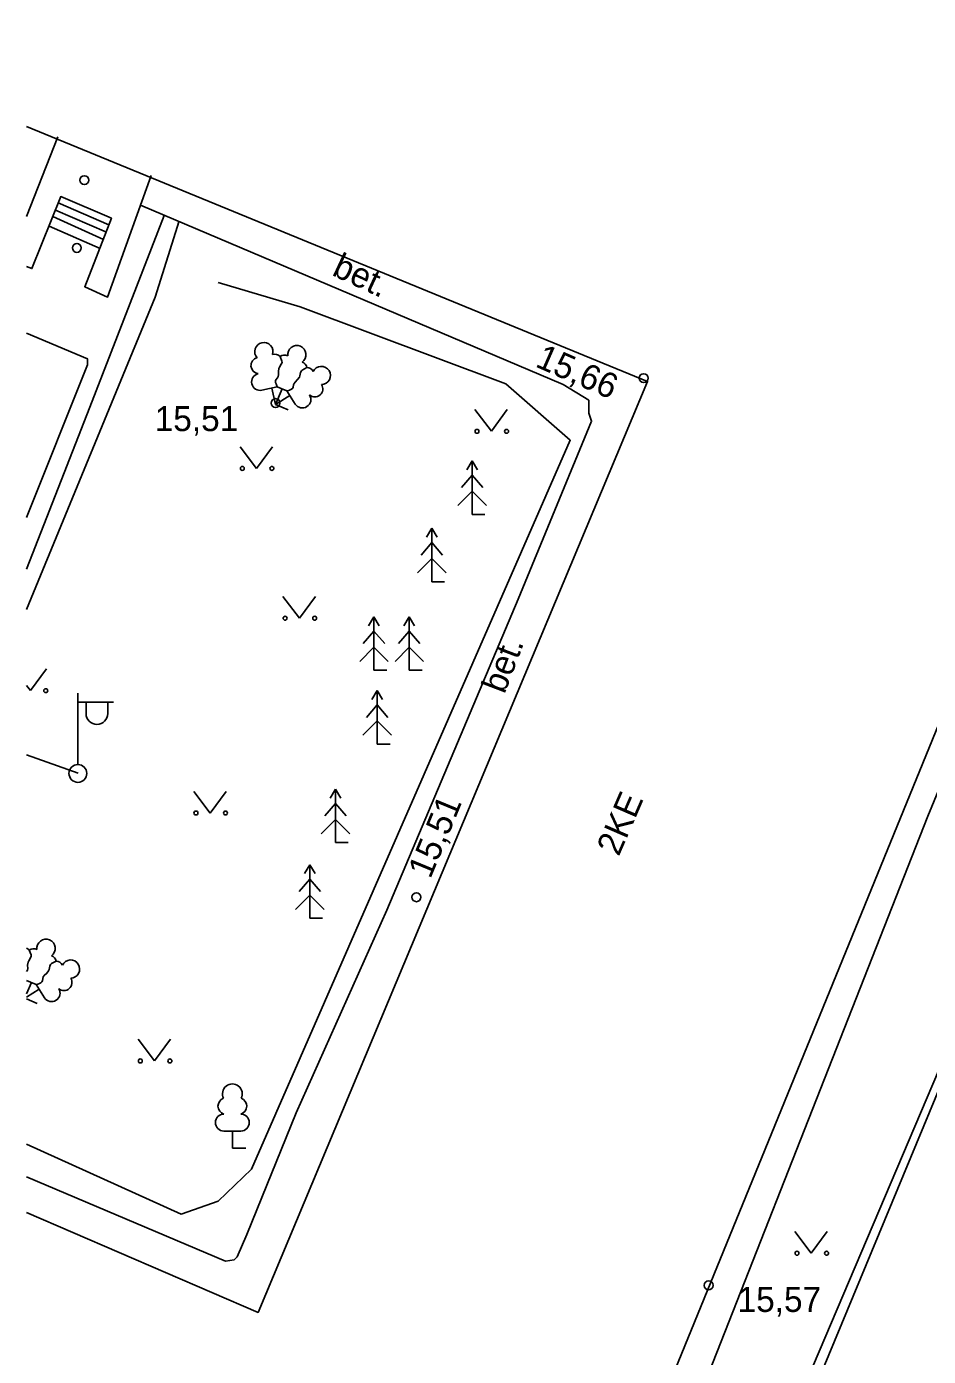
# Model space of a CAD drawing. Extents: x 713497 to 713863, y 6590062 to 6590327.
# Drawn here: x 713496.86 to 713522.14, y 6590128.19 to 6590165.46 of the extents above; entities that cross this region are included whole.
import ezdxf

# ---------------------------------------------------------------- set-up
doc = ezdxf.new("R2010")
doc.units = 0
for name, color, linetype in [('HALJASTUS', 7, 'Continuous'), ('HOONE', 7, 'Continuous'), ('HOONEDET', 7, 'Continuous'), ('KORGUS', 7, 'Continuous'), ('MPKAABEL', 7, 'Continuous'), ('POST', 7, 'Continuous'), ('PUU', 7, 'Continuous'), ('TEE', 7, 'Continuous'), ('TTRASS', 7, 'Continuous')]:
    doc.layers.add(name, color=color, linetype=linetype)

msp = doc.modelspace()

# ---------------------------------------------------------------- linework, layer by layer
at = {"layer": 'HALJASTUS'}
for p, q in [((713509.427, 6590154.727), (713509.89, 6590154.12)), ((713509.89, 6590154.12), (713510.336, 6590154.727)), ((713502.847, 6590153.687), (713503.31, 6590153.08)), ((713503.31, 6590153.08), (713503.756, 6590153.687)), ((713504.047, 6590149.487), (713504.51, 6590148.88)), ((713504.51, 6590148.88), (713504.956, 6590149.487)), ((713496.97, 6590146.85), (713497.416, 6590147.457)), ((713496.861, 6590146.992), (713496.97, 6590146.85)), ((713501.547, 6590144.027), (713502.01, 6590143.42)), ((713502.01, 6590143.42), (713502.456, 6590144.027)), ((713499.987, 6590137.077), (713500.45, 6590136.47)), ((713500.45, 6590136.47), (713500.896, 6590137.077)), ((713518.397, 6590131.687), (713518.86, 6590131.08)), ((713518.86, 6590131.08), (713519.306, 6590131.687))]:
    msp.add_line(p, q, dxfattribs=at)
msp.add_lwpolyline([(713496.861, 6590134.139), (713501.19, 6590132.18), (713502.23, 6590132.54), (713503.17, 6590133.44), (713512.1, 6590153.87), (713510.3, 6590155.45), (713504.53, 6590157.61), (713502.23, 6590158.29)], dxfattribs=at)
for centre in [(713509.489, 6590154.12), (713510.318, 6590154.12), (713502.909, 6590153.08), (713503.738, 6590153.08), (713504.109, 6590148.88), (713504.938, 6590148.88), (713497.398, 6590146.85), (713501.609, 6590143.42), (713502.438, 6590143.42), (713500.049, 6590136.47), (713500.878, 6590136.47), (713518.459, 6590131.08), (713519.288, 6590131.08)]:
    msp.add_circle(centre, 0.055, dxfattribs=at)
at = {"layer": 'HOONE'}
for points in [[(713496.861, 6590174.047), (713502.16, 6590187.13), (713514.75, 6590181.98), (713510.98, 6590172.53), (713523.55, 6590167.23), (713525.32, 6590171.2), (713531.72, 6590168.66), (713508.647, 6590112.152)], [(713496.861, 6590132.219), (713503.35, 6590129.42), (713514.27, 6590155.52), (713496.861, 6590162.668)], [(713496.861, 6590151.708), (713498.57, 6590155.98), (713498.57, 6590156.15), (713496.861, 6590156.867)]]:
    msp.add_lwpolyline(points, dxfattribs=at)
at = {"layer": 'HOONEDET'}
for points in [[(713496.861, 6590160.141), (713497.74, 6590162.37)], [(713500.35, 6590161.29), (713499.13, 6590157.88), (713498.49, 6590158.17), (713499.24, 6590160.09), (713497.82, 6590160.7), (713497.01, 6590158.68), (713496.861, 6590158.737)], [(713496.861, 6590133.218), (713502.44, 6590130.86), (713502.68, 6590130.9), (713502.76, 6590130.98), (713503.04, 6590131.61), (713504.42, 6590135.02), (713506.96, 6590140.7), (713510.64, 6590149.41), (713512.7, 6590154.4), (713512.62, 6590154.63), (713512.62, 6590154.99), (713511.9, 6590155.43), (713500.05, 6590160.46)], [(713499.17, 6590159.91), (713497.75, 6590160.52)], [(713497.6, 6590160.14), (713499.02, 6590159.5)], [(713499.1, 6590159.7), (713497.67, 6590160.32)], [(713498.92, 6590159.24), (713497.49, 6590159.87)], [(713496.861, 6590116.025), (713509.142, 6590110.933), (713513.543, 6590121.504), (713522.13, 6590143.33), (713524.66, 6590149.46), (713528.88, 6590159.51)]]:
    msp.add_lwpolyline(points, dxfattribs=at)
at = {"layer": 'KORGUS'}
for centre in [(713498.48, 6590161.16), (713498.27, 6590159.26), (713514.16, 6590155.61), (713503.84, 6590154.91), (713507.79, 6590141.06), (713515.98, 6590130.18)]:
    msp.add_circle(centre, 0.125, dxfattribs=at)
at = {"layer": 'MPKAABEL'}
for points in [[(713500.72, 6590160.17), (713498.63, 6590154.8), (713496.861, 6590150.254)], [(713496.861, 6590145.055), (713498.31, 6590144.54)]]:
    msp.add_lwpolyline(points, dxfattribs=at)
at = {"layer": 'POST'}
for p, q in [((713498.3, 6590144.78), (713498.3, 6590146.78)), ((713498.3, 6590146.53), (713499.3, 6590146.53)), ((713498.527, 6590146.209), (713498.527, 6590146.53)), ((713499.139, 6590146.209), (713499.139, 6590146.53))]:
    msp.add_line(p, q, dxfattribs=at)
msp.add_circle((713498.3, 6590144.53), 0.25, dxfattribs=at)
msp.add_arc((713498.833, 6590146.209), 0.306, 180, 0, dxfattribs=at)
at = {"layer": 'PUU'}
for p, q in [((713503.457, 6590155.272), (713503.888, 6590155.366)), ((713503.84, 6590154.87), (713503.738, 6590155.332)), ((713503.84, 6590154.87), (713504.026, 6590155.307)), ((713503.888, 6590155.366), (713504.16, 6590155.25)), ((713504.16, 6590155.25), (713504.395, 6590154.883)), ((713503.84, 6590154.87), (713504.241, 6590155.123)), ((713504.19, 6590154.721), (713503.84, 6590154.87)), ((713509.35, 6590153.29), (713509.2, 6590153.04)), ((713509.5, 6590153.04), (713509.35, 6590153.29)), ((713509.35, 6590153.29), (713509.35, 6590151.79)), ((713509.35, 6590152.89), (713509.05, 6590152.54)), ((713509.65, 6590152.54), (713509.35, 6590152.89)), ((713509.35, 6590152.44), (713508.95, 6590152.04)), ((713509.75, 6590152.04), (713509.35, 6590152.44)), ((713509.71, 6590151.79), (713509.35, 6590151.79)), ((713508.22, 6590151.4), (713508.07, 6590151.15)), ((713508.37, 6590151.15), (713508.22, 6590151.4)), ((713508.22, 6590151.4), (713508.22, 6590149.9)), ((713508.22, 6590151), (713507.92, 6590150.65)), ((713508.52, 6590150.65), (713508.22, 6590151)), ((713508.22, 6590150.55), (713507.82, 6590150.15)), ((713508.62, 6590150.15), (713508.22, 6590150.55)), ((713508.58, 6590149.9), (713508.22, 6590149.9)), ((713506.6, 6590148.92), (713506.45, 6590148.67)), ((713506.75, 6590148.67), (713506.6, 6590148.92)), ((713506.6, 6590148.92), (713506.6, 6590147.42)), ((713507.59, 6590148.92), (713507.44, 6590148.67)), ((713507.74, 6590148.67), (713507.59, 6590148.92)), ((713507.59, 6590148.92), (713507.59, 6590147.42)), ((713506.6, 6590148.52), (713506.3, 6590148.17)), ((713506.9, 6590148.17), (713506.6, 6590148.52)), ((713507.59, 6590148.52), (713507.29, 6590148.17)), ((713507.89, 6590148.17), (713507.59, 6590148.52)), ((713506.6, 6590148.07), (713506.2, 6590147.67)), ((713507, 6590147.67), (713506.6, 6590148.07)), ((713507.59, 6590148.07), (713507.19, 6590147.67)), ((713507.99, 6590147.67), (713507.59, 6590148.07)), ((713506.96, 6590147.42), (713506.6, 6590147.42)), ((713507.95, 6590147.42), (713507.59, 6590147.42)), ((713506.69, 6590146.85), (713506.54, 6590146.6)), ((713506.84, 6590146.6), (713506.69, 6590146.85)), ((713506.69, 6590146.85), (713506.69, 6590145.35)), ((713506.69, 6590146.45), (713506.39, 6590146.1)), ((713506.99, 6590146.1), (713506.69, 6590146.45)), ((713506.69, 6590146), (713506.29, 6590145.6)), ((713507.09, 6590145.6), (713506.69, 6590146)), ((713507.05, 6590145.35), (713506.69, 6590145.35)), ((713505.52, 6590144.09), (713505.37, 6590143.84)), ((713505.67, 6590143.84), (713505.52, 6590144.09)), ((713505.52, 6590144.09), (713505.52, 6590142.59)), ((713505.52, 6590143.69), (713505.22, 6590143.34)), ((713505.82, 6590143.34), (713505.52, 6590143.69)), ((713505.52, 6590143.24), (713505.12, 6590142.84)), ((713505.92, 6590142.84), (713505.52, 6590143.24)), ((713505.88, 6590142.59), (713505.52, 6590142.59)), ((713504.8, 6590141.97), (713504.65, 6590141.72)), ((713504.95, 6590141.72), (713504.8, 6590141.97)), ((713504.8, 6590141.97), (713504.8, 6590140.47)), ((713504.8, 6590141.57), (713504.5, 6590141.22)), ((713505.1, 6590141.22), (713504.8, 6590141.57)), ((713504.8, 6590141.12), (713504.4, 6590140.72)), ((713505.2, 6590140.72), (713504.8, 6590141.12)), ((713505.16, 6590140.47), (713504.8, 6590140.47)), ((713496.861, 6590138.725), (713497.13, 6590138.61)), ((713496.861, 6590138.35), (713496.996, 6590138.667)), ((713496.861, 6590138.262), (713497.211, 6590138.483)), ((713497.13, 6590138.61), (713497.365, 6590138.243)), ((713497.16, 6590138.081), (713496.861, 6590138.208)), ((713502.87, 6590134.505), (713502.39, 6590134.505)), ((713502.63, 6590134.03), (713502.63, 6590134.505)), ((713503.01, 6590134.03), (713502.63, 6590134.03))]:
    msp.add_line(p, q, dxfattribs=at)
for points in [[(713503.966, 6590156.216), (713504.02, 6590156.082), (713504.022, 6590156.048), (713504, 6590155.998), (713503.951, 6590155.921), (713503.934, 6590155.879), (713503.921, 6590155.798), (713503.922, 6590155.699), (713503.914, 6590155.654), (713503.891, 6590155.615), (713503.852, 6590155.561), (713503.84, 6590155.533), (713503.843, 6590155.488), (713503.854, 6590155.451), (713503.888, 6590155.366)], [(713504.722, 6590155.909), (713504.59, 6590155.838), (713504.565, 6590155.817), (713504.543, 6590155.766), (713504.521, 6590155.677), (713504.508, 6590155.634), (713504.459, 6590155.568), (713504.386, 6590155.501), (713504.36, 6590155.464), (713504.347, 6590155.42), (713504.335, 6590155.355), (713504.323, 6590155.327), (713504.289, 6590155.298), (713504.254, 6590155.28), (713504.164, 6590155.248)], [(713496.936, 6590139.576), (713496.99, 6590139.442), (713496.992, 6590139.408), (713496.97, 6590139.358), (713496.921, 6590139.281), (713496.904, 6590139.239), (713496.891, 6590139.158), (713496.892, 6590139.059), (713496.884, 6590139.014), (713496.861, 6590138.975)], [(713497.692, 6590139.269), (713497.56, 6590139.198), (713497.535, 6590139.177), (713497.513, 6590139.126), (713497.491, 6590139.037), (713497.478, 6590138.994), (713497.429, 6590138.928), (713497.356, 6590138.861), (713497.33, 6590138.824), (713497.317, 6590138.78), (713497.305, 6590138.715), (713497.293, 6590138.687), (713497.259, 6590138.658), (713497.224, 6590138.64), (713497.134, 6590138.608)]]:
    msp.add_lwpolyline(points, dxfattribs=at)
for centre, radius, start, end in [((713503.513, 6590156.354), 0.256, 102.436, 223.4506), ((713503.513, 6590156.354), 0.256, 341.4189, 102.4335), ((713503.816, 6590156.081), 0.202, 42.1353, 107.6383), ((713504.088, 6590156.055), 0.202, 61.6935, 127.1965), ((713504.436, 6590156.268), 0.256, 66.8983, 187.9129), ((713504.436, 6590156.268), 0.256, 305.8812, 66.8958), ((713503.375, 6590155.96), 0.224, 102.3637, 265.432), ((713504.524, 6590155.869), 0.202, 11.2827, 72.1006), ((713504.715, 6590155.707), 0.202, 27.2143, 88.0322), ((713505.123, 6590155.685), 0.256, 32.4191, 153.4337), ((713503.408, 6590155.504), 0.237, 102.4347, 282.4337), ((713505.123, 6590155.685), 0.256, 271.402, 32.4166), ((713504.594, 6590155.011), 0.237, 212.4189, 32.4178), ((713504.94, 6590155.309), 0.224, 229.4206, 32.4889), ((713497.406, 6590139.628), 0.256, 66.8983, 187.9129), ((713497.406, 6590139.628), 0.256, 305.8812, 66.8958), ((713496.786, 6590139.441), 0.202, 42.1353, 68.1265), ((713497.058, 6590139.415), 0.202, 61.6935, 127.1965), ((713497.494, 6590139.229), 0.202, 11.2827, 72.1006), ((713497.685, 6590139.067), 0.202, 27.2143, 88.0322), ((713498.093, 6590139.045), 0.256, 32.4191, 153.4337), ((713498.093, 6590139.045), 0.256, 271.402, 32.4166), ((713497.91, 6590138.669), 0.224, 229.4206, 32.4889), ((713497.564, 6590138.371), 0.237, 212.4189, 32.4178), ((713502.63, 6590135.55), 0.277, 332.5799, 207.4201), ((713502.46, 6590135.203), 0.233, 109.0217, 253.1415), ((713502.8, 6590135.203), 0.233, 286.8508, 70.9859), ((713502.393, 6590134.742), 0.238, 90.0016, 269.3953), ((713502.867, 6590134.742), 0.238, 270.6047, 89.9984)]:
    msp.add_arc(centre, radius, start, end, dxfattribs=at)
at = {"layer": 'TEE'}
msp.add_lwpolyline([(713501.14, 6590160.02), (713500.47, 6590157.88), (713496.861, 6590149.121)], dxfattribs=at)
at = {"layer": 'TTRASS'}
for points in [[(713536.934, 6590171.606), (713532.46, 6590160.453), (713527.91, 6590149.36), (713523.736, 6590139.265), (713523.274, 6590138.194), (713518.578, 6590127.143), (713514.065, 6590116.073), (713510.261, 6590106.689), (713509.805, 6590105.613), (713508.03, 6590101.103), (713503.677, 6590089.984), (713498.935, 6590078.894), (713498.423, 6590077.821), (713497.604, 6590076.002), (713496.861, 6590074.102)], [(713537.097, 6590171.235), (713532.58, 6590160.187), (713527.979, 6590149.094), (713524.066, 6590139.498), (713523.58, 6590138.439), (713518.986, 6590127.351), (713514.448, 6590116.279), (713510.455, 6590106.239), (713510.003, 6590105.074), (713508.449, 6590101.266), (713504.084, 6590090.191), (713499.316, 6590079.103), (713498.784, 6590077.994), (713497.983, 6590076.242), (713496.861, 6590073.337)]]:
    msp.add_lwpolyline(points, dxfattribs=at)

# ---------------------------------------------------------------- texts
at = {"layer": 'HOONE'}
msp.add_text('2KE', height=0.7, rotation=66.5618, dxfattribs=at).set_placement((713513.461, 6590142.184))
at = {"layer": 'KORGUS'}
for s, rotation, p in [('15,66', 336.3799, (713511.093, 6590155.945)), ('15,51', 67.5604, (713508.179, 6590141.553))]:
    msp.add_text(s, height=0.7, rotation=rotation, dxfattribs=at).set_placement(p)
for s, p in [('15,51', (713500.452, 6590154.125)), ('15,57', (713516.793, 6590129.435))]:
    msp.add_text(s, height=0.7, dxfattribs=at).set_placement(p)
at = {"layer": 'TEE'}
for rotation, p in [(335.0561, (713505.392, 6590158.508)), (69.1102, (713510.257, 6590146.733))]:
    msp.add_text('bet.', height=0.7, rotation=rotation, dxfattribs=at).set_placement(p)

doc.saveas('drawing.dxf')
